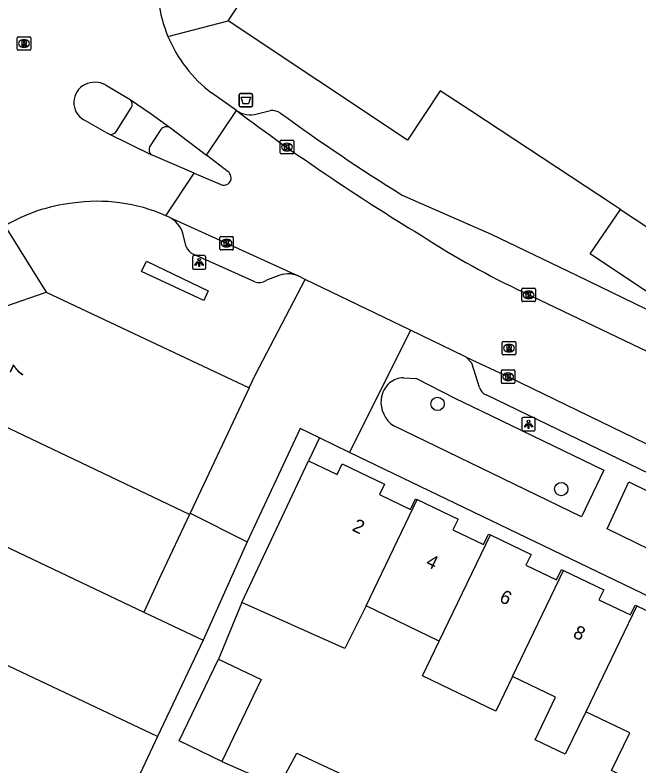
# Model space of a CAD drawing. Extents: x 159822 to 160765, y 380693 to 381634.
# Drawn here: x 160225.7 to 160271.8, y 381507.1 to 381562.5 of the extents above; entities that cross this region are included whole.
import ezdxf

# ---------------------------------------------------------------- set-up
doc = ezdxf.new("R2010")
doc.units = 0
for name, color, linetype in [('IMGEO_Afvalbak', 7, 'Continuous'), ('IMGEO_Boom', 7, 'Continuous'), ('IMGEO_Kolk', 7, 'Continuous'), ('IMGEO_Lichtpunt', 7, 'Continuous'), ('IMGEO_Pand', 7, 'Continuous'), ('IMGEO_Pand_nummerreeks', 7, 'Continuous'), ('IMGEO_Rijbaan_lokaal_gesloten', 7, 'Continuous'), ('IMGEO_Rijbaan_lokaal_open', 7, 'Continuous'), ('IMGEO_Rioolput', 7, 'Continuous'), ('IMGEO_Voetpad_gesloten', 7, 'Continuous'), ('IMGEO_Voetpad_halfverhard', 7, 'Continuous'), ('IMGEO_Voetpad_open', 7, 'Continuous')]:
    doc.layers.add(name, color=color, linetype=linetype)

msp = doc.modelspace()

# ---------------------------------------------------------------- linework, layer by layer
at = {"layer": 'IMGEO_Afvalbak'}
for p, q in [((160242.277, 381555.816), (160242.277, 381556.616)), ((160242.277, 381556.616), (160242.277, 381555.816)), ((160242.377, 381556.716), (160243.167, 381556.716)), ((160243.167, 381556.716), (160242.377, 381556.716)), ((160243.267, 381556.616), (160243.267, 381555.816)), ((160243.267, 381555.816), (160243.267, 381556.616)), ((160243.167, 381555.716), (160242.377, 381555.716)), ((160242.377, 381555.716), (160243.167, 381555.716))]:
    msp.add_line(p, q, dxfattribs=at)
msp.add_lwpolyline([(160242.42, 381556.43), (160243.124, 381556.43), (160242.975, 381555.96), (160242.569, 381555.96), (160242.42, 381556.43)], dxfattribs=at)
for centre, start, end in [((160242.377, 381556.616), 90, 180), ((160242.377, 381556.616), 90, 180), ((160243.167, 381556.616), 0, 90), ((160243.167, 381556.616), 360, 90), ((160242.377, 381555.816), 180, 270), ((160242.377, 381555.816), 180, 270), ((160243.167, 381555.816), 270, 0), ((160243.167, 381555.816), 270, 0)]:
    msp.add_arc(centre, 0.1, start, end, dxfattribs=at)
at = {"layer": 'IMGEO_Boom'}
for centre in [(160256.925, 381533.794), (160266.055, 381527.506)]:
    msp.add_circle(centre, 0.489, dxfattribs=at)
at = {"layer": 'IMGEO_Kolk'}
for p, q in [((160245.313, 381552.33), (160245.313, 381553.182)), ((160245.388, 381553.256), (160246.24, 381553.256)), ((160246.314, 381553.182), (160246.314, 381552.33)), ((160245.801, 381553.036), (160245.826, 381553.036)), ((160246.24, 381552.256), (160245.388, 381552.256)), ((160245.824, 381552.476), (160245.799, 381552.476)), ((160240.847, 381545.233), (160240.847, 381546.085)), ((160240.922, 381546.159), (160241.774, 381546.159)), ((160241.848, 381546.085), (160241.848, 381545.233)), ((160241.335, 381545.939), (160241.36, 381545.939)), ((160241.774, 381545.159), (160240.922, 381545.159)), ((160241.358, 381545.379), (160241.333, 381545.379)), ((160263.141, 381541.418), (160263.141, 381542.27)), ((160263.216, 381542.344), (160264.068, 381542.344)), ((160263.629, 381542.124), (160263.654, 381542.124)), ((160264.142, 381542.27), (160264.142, 381541.418)), ((160263.652, 381541.564), (160263.627, 381541.564)), ((160264.068, 381541.344), (160263.216, 381541.344)), ((160261.632, 381535.375), (160261.632, 381536.227)), ((160261.707, 381536.301), (160262.559, 381536.301)), ((160262.12, 381536.081), (160262.145, 381536.081)), ((160262.633, 381536.227), (160262.633, 381535.375)), ((160262.143, 381535.521), (160262.118, 381535.521)), ((160262.559, 381535.301), (160261.707, 381535.301))]:
    msp.add_line(p, q, dxfattribs=at)
for points in [[(160245.313, 381552.33), (160245.313, 381553.182)], [(160245.388, 381553.256), (160246.24, 381553.256)], [(160246.314, 381553.182), (160246.314, 381552.33)], [(160245.634, 381552.956), (160245.757, 381552.956), (160245.757, 381552.805), (160245.887, 381552.956), (160246.051, 381552.956), (160245.905, 381552.805), (160246.058, 381552.556), (160245.906, 381552.556), (160245.821, 381552.72), (160245.757, 381552.653), (160245.757, 381552.556), (160245.634, 381552.556), (160245.634, 381552.956)], [(160246.24, 381552.256), (160245.388, 381552.256)], [(160240.847, 381545.233), (160240.847, 381546.085)], [(160240.922, 381546.159), (160241.774, 381546.159)], [(160241.848, 381546.085), (160241.848, 381545.233)], [(160241.168, 381545.859), (160241.291, 381545.859), (160241.291, 381545.708), (160241.421, 381545.859), (160241.585, 381545.859), (160241.439, 381545.708), (160241.592, 381545.459), (160241.44, 381545.459), (160241.355, 381545.623), (160241.291, 381545.556), (160241.291, 381545.459), (160241.168, 381545.459), (160241.168, 381545.859)], [(160241.774, 381545.159), (160240.922, 381545.159)], [(160263.141, 381541.418), (160263.141, 381542.27)], [(160263.216, 381542.344), (160264.068, 381542.344)], [(160264.142, 381542.27), (160264.142, 381541.418)], [(160263.462, 381542.044), (160263.585, 381542.044), (160263.585, 381541.893), (160263.715, 381542.044), (160263.879, 381542.044), (160263.733, 381541.893), (160263.886, 381541.644), (160263.734, 381541.644), (160263.649, 381541.808), (160263.585, 381541.741), (160263.585, 381541.644), (160263.462, 381541.644), (160263.462, 381542.044)], [(160264.068, 381541.344), (160263.216, 381541.344)], [(160261.632, 381535.375), (160261.632, 381536.227)], [(160261.707, 381536.301), (160262.559, 381536.301)], [(160261.953, 381536.001), (160262.076, 381536.001), (160262.076, 381535.85), (160262.206, 381536.001), (160262.37, 381536.001), (160262.224, 381535.85), (160262.377, 381535.601), (160262.225, 381535.601), (160262.14, 381535.765), (160262.076, 381535.698), (160262.076, 381535.601), (160261.953, 381535.601), (160261.953, 381536.001)], [(160262.633, 381536.227), (160262.633, 381535.375)], [(160262.559, 381535.301), (160261.707, 381535.301)]]:
    msp.add_lwpolyline(points, dxfattribs=at)
for centre, start, end in [((160245.39, 381553.18), 91.552, 178.448), ((160245.39, 381553.18), 91.552, 178.448), ((160246.238, 381553.18), 1.552, 88.448), ((160246.238, 381553.18), 1.552, 88.448), ((160245.39, 381552.332), 181.552, 268.448), ((160245.39, 381552.332), 181.552, 268.448), ((160246.238, 381552.332), 271.552, 358.448), ((160246.238, 381552.332), 271.552, 358.448), ((160240.924, 381546.083), 91.552, 178.448), ((160240.924, 381546.083), 91.552, 178.448), ((160241.772, 381546.083), 1.552, 88.448), ((160241.772, 381546.083), 1.552, 88.448), ((160240.924, 381545.235), 181.552, 268.448), ((160240.924, 381545.235), 181.552, 268.448), ((160241.772, 381545.235), 271.552, 358.448), ((160241.772, 381545.235), 271.552, 358.448), ((160263.218, 381542.268), 91.552, 178.448), ((160263.218, 381542.268), 91.552, 178.448), ((160264.066, 381542.268), 1.552, 88.448), ((160264.066, 381542.268), 1.552, 88.448), ((160263.218, 381541.42), 181.552, 268.448), ((160263.218, 381541.42), 181.552, 268.448), ((160264.066, 381541.42), 271.552, 358.448), ((160264.066, 381541.42), 271.552, 358.448), ((160261.709, 381536.225), 91.552, 178.448), ((160261.709, 381536.225), 91.552, 178.448), ((160262.557, 381536.225), 1.552, 88.448), ((160262.557, 381536.225), 1.552, 88.448), ((160261.709, 381535.377), 181.552, 268.448), ((160261.709, 381535.377), 181.552, 268.448), ((160262.557, 381535.377), 271.552, 358.448), ((160262.557, 381535.377), 271.552, 358.448)]:
    msp.add_arc(centre, 0.0765, start, end, dxfattribs=at)
for centre, major_axis, ratio, start_param, end_param in [((160245.8, 381552.756), (-0.387, 0.002), 0.722429, 4.712389, 7.853982), ((160245.825, 381552.756), (-0.39, 0.002), 0.717154, 1.570796, 4.712389), ((160241.334, 381545.659), (-0.387, 0.002), 0.722429, 4.712389, 7.853982), ((160241.359, 381545.659), (-0.39, 0.002), 0.717154, 1.570796, 4.712389), ((160263.628, 381541.844), (-0.387, 0.002), 0.722429, 4.712389, 7.853982), ((160263.653, 381541.844), (-0.39, 0.002), 0.717154, 1.570796, 4.712389), ((160262.119, 381535.801), (-0.387, 0.002), 0.722429, 4.712389, 7.853982), ((160262.144, 381535.801), (-0.39, 0.002), 0.717154, 1.570796, 4.712389)]:
    msp.add_ellipse(centre, major_axis=major_axis, ratio=ratio, start_param=start_param, end_param=end_param, dxfattribs=at)
at = {"layer": 'IMGEO_Lichtpunt'}
for p, q in [((160238.826, 381544.644), (160238.826, 381543.837)), ((160238.826, 381544.644), (160238.826, 381543.837)), ((160239.728, 381544.739), (160238.92, 381544.739)), ((160239.728, 381544.739), (160238.92, 381544.739)), ((160239.822, 381543.837), (160239.822, 381544.644)), ((160239.822, 381543.837), (160239.822, 381544.644)), ((160238.92, 381543.743), (160239.728, 381543.743)), ((160238.92, 381543.743), (160239.728, 381543.743)), ((160263.144, 381532.695), (160263.144, 381531.888)), ((160263.144, 381532.695), (160263.144, 381531.888)), ((160264.046, 381532.79), (160263.238, 381532.79)), ((160264.046, 381532.79), (160263.238, 381532.79)), ((160264.14, 381531.888), (160264.14, 381532.695)), ((160264.14, 381531.888), (160264.14, 381532.695)), ((160263.238, 381531.794), (160264.046, 381531.794)), ((160263.238, 381531.794), (160264.046, 381531.794))]:
    msp.add_line(p, q, dxfattribs=at)
for points in [[(160239.2, 381544.308), (160239.239, 381544.28), (160239.051, 381544.018), (160239.013, 381544.045), (160239.2, 381544.308)], [(160239.302, 381544.26), (160239.349, 381544.26), (160239.349, 381543.938), (160239.302, 381543.938), (160239.302, 381544.26)], [(160239.412, 381544.28), (160239.45, 381544.307), (160239.637, 381544.045), (160239.598, 381544.017), (160239.412, 381544.28)], [(160263.518, 381532.359), (160263.557, 381532.331), (160263.369, 381532.069), (160263.331, 381532.096), (160263.518, 381532.359)], [(160263.62, 381532.311), (160263.667, 381532.311), (160263.667, 381531.989), (160263.62, 381531.989), (160263.62, 381532.311)], [(160263.73, 381532.331), (160263.768, 381532.358), (160263.955, 381532.096), (160263.916, 381532.068), (160263.73, 381532.331)]]:
    msp.add_lwpolyline(points, dxfattribs=at)
for centre in [(160239.325, 381544.442), (160263.643, 381532.493)]:
    msp.add_circle(centre, 0.0994, dxfattribs=at)
for centre, start, end in [((160238.92, 381544.644), 90, 180), ((160238.92, 381544.644), 90, 180), ((160239.728, 381544.644), 0, 90), ((160239.728, 381544.644), 0, 90), ((160238.92, 381543.837), 180, 270), ((160238.92, 381543.837), 180, 270), ((160239.728, 381543.837), 270, 0), ((160239.728, 381543.837), 270, 360), ((160263.238, 381532.695), 90, 180), ((160263.238, 381532.695), 90, 180), ((160264.046, 381532.695), 0, 90), ((160264.046, 381532.695), 0, 90), ((160263.238, 381531.888), 180, 270), ((160263.238, 381531.888), 180, 270), ((160264.046, 381531.888), 270, 0), ((160264.046, 381531.888), 270, 360)]:
    msp.add_arc(centre, 0.0946, start, end, dxfattribs=at)
at = {"layer": 'IMGEO_Pand'}
for points in [[(160241.47, 381562.064), (160246.992, 381570.385), (160247.789, 381569.856), (160249.935, 381573.09), (160249.093, 381573.648), (160251.782, 381577.699), (160251.301, 381578.018), (160259.068, 381589.723), (160259.61, 381589.363), (160260.259, 381590.341), (160259.786, 381590.654), (160264.753, 381598.139), (160266.775, 381601.186), (160269.744, 381603.009), (160270.227, 381602.25), (160273.11, 381604.089), (160272.195, 381605.522), (160272.656, 381605.816), (160272.991, 381605.29), (160287.982, 381614.855), (160287.579, 381615.486), (160288.127, 381615.836)], [(160270.432, 381548.143), (160269.921, 381548.48), (160259.37, 381555.432), (160257.122, 381556.914), (160254.709, 381553.278), (160241.47, 381562.064)], [(160270.432, 381548.143), (160275.755, 381544.635)], [(160221.618, 381533.725), (160225.062, 381541.02), (160228.035, 381542.049)], [(160228.035, 381542.049), (160243.028, 381534.97)], [(160243.028, 381534.97), (160238.667, 381525.732)], [(160238.624, 381525.641), (160221.618, 381533.725)], [(160242.478, 381519.139), (160247.389, 381529.596)], [(160247.389, 381529.596), (160249.506, 381528.58), (160249.891, 381529.38), (160253.009, 381527.878), (160252.64, 381527.112), (160254.93, 381526.009), (160255.307, 381526.792), (160255.43, 381526.733)], [(160251.648, 381518.879), (160255.43, 381526.733)], [(160255.43, 381526.733), (160258.438, 381525.284), (160258.059, 381524.496), (160260.321, 381523.407), (160260.695, 381524.183), (160260.83, 381524.118)], [(160218.21, 381526.508), (160235.244, 381518.427)], [(160238.624, 381525.641), (160236.527, 381521.198), (160235.244, 381518.427)], [(160238.667, 381525.732), (160238.624, 381525.641)], [(160257.054, 381516.276), (160260.83, 381524.118)], [(160260.83, 381524.118), (160263.823, 381522.676), (160263.443, 381521.887), (160265.698, 381520.801), (160266.065, 381521.564), (160266.223, 381521.488)], [(160262.46, 381513.673), (160266.223, 381521.488)], [(160266.223, 381521.488), (160269.188, 381520.06), (160268.839, 381519.336), (160271.168, 381518.214), (160271.519, 381518.943), (160271.631, 381518.889)], [(160236.261, 381509.241), (160214.836, 381519.361)], [(160251.648, 381518.879), (160250.078, 381515.74), (160242.478, 381519.139)], [(160257.054, 381516.276), (160251.648, 381518.879)], [(160271.631, 381518.889), (160267.866, 381511.069)], [(160271.631, 381518.889), (160274.611, 381517.454), (160274.256, 381516.716), (160276.537, 381515.618), (160276.906, 381516.383), (160277.051, 381516.313)], [(160235.244, 381518.427), (160239.619, 381516.352)], [(160239.619, 381516.352), (160236.261, 381509.241)], [(160262.46, 381513.673), (160261.228, 381511.113), (160255.822, 381513.717), (160257.054, 381516.276)], [(160241.003, 381507.403), (160237.848, 381508.926), (160240.758, 381514.958)], [(160240.758, 381514.958), (160243.914, 381513.436), (160241.003, 381507.403)], [(160267.866, 381511.069), (160266.353, 381507.927), (160264.122, 381509.001), (160265.636, 381512.144), (160262.46, 381513.673)], [(160273.272, 381508.466), (160271.929, 381505.677), (160269.762, 381506.72), (160271.105, 381509.51), (160267.866, 381511.069)], [(160236.261, 381509.241), (160232.932, 381502.141)], [(160245.212, 381505.539), (160246.542, 381508), (160249.584, 381506.579), (160252.003, 381505.449), (160250.696, 381502.74)]]:
    msp.add_lwpolyline(points, dxfattribs=at)
at = {"layer": 'IMGEO_Rijbaan_lokaal_gesloten'}
for points in [[(160232.425, 381557.34), (160234.12, 381556.342), (160234.224, 381556.271)], [(160242.079, 381555.45), (160240.245, 381556.759)], [(160234.224, 381556.271), (160235.787, 381555.209), (160237.215, 381554.167)], [(160239.865, 381552.15), (160242.079, 381555.45)], [(160232.685, 381553.702), (160232.529, 381553.774), (160230.82, 381554.769)], [(160237.215, 381554.167), (160239.865, 381552.15)], [(160235.796, 381552.19), (160232.685, 381553.702)], [(160238.969, 381550.831), (160235.939, 381552.13), (160235.796, 381552.19)], [(160236.877, 381547.686), (160238.969, 381550.831)]]:
    msp.add_lwpolyline(points, dxfattribs=at)
for centre, radius, start, end in [((160246.346, 381564.814), 10.102, 172.4, 202.6297), ((160246.346, 381564.807), 10.099, 202.5934, 232.8342), ((160231.538, 381556.047), 1.466, 115.5859, 240.6692), ((160231.637, 381555.899), 1.642, 61.3305, 116.4835), ((160231.825, 381536.243), 12.508, 66.177, 98.6337), ((160231.369, 381536.195), 12.496, 96.5354, 120.6811)]:
    msp.add_arc(centre, radius, start, end, dxfattribs=at)
at = {"layer": 'IMGEO_Rijbaan_lokaal_open'}
for points in [[(160241.459, 381550.936), (160239.865, 381552.15)], [(160238.969, 381550.831), (160240.887, 381550.009)], [(160237.112, 381547.579), (160236.877, 381547.686)], [(160237.112, 381547.579), (160241.344, 381545.66), (160246.642, 381543.247)], [(160255.662, 381546.27), (160255.776, 381546.199)], [(160247.164, 381542.983), (160246.642, 381543.247)], [(160243.028, 381534.97), (160243.471, 381535.909), (160247.164, 381542.983)], [(160254.923, 381539.242), (160247.164, 381542.983)], [(160263.322, 381542.008), (160275.289, 381536.28)], [(160254.923, 381539.242), (160250.435, 381530.211)], [(160259.046, 381537.25), (160258.886, 381537.325), (160254.923, 381539.242)], [(160259.046, 381537.25), (160262.208, 381535.767), (160280.654, 381526.809), (160297.771, 381518.588), (160305.928, 381514.619)], [(160248.203, 381531.286), (160246.776, 381531.973), (160242.868, 381523.623)], [(160250.435, 381530.211), (160248.203, 381531.286)], [(160238.667, 381525.732), (160242.868, 381523.623)]]:
    msp.add_lwpolyline(points, dxfattribs=at)
for centre, radius, start, end in [((160343.282, 381690.554), 168.805, 233.16406, 238.73076), ((160241.142, 381550.492), 0.546, 242.2017, 54.4454), ((160290.982, 381600.699), 64.882, 237.13843, 244.76654)]:
    msp.add_arc(centre, radius, start, end, dxfattribs=at)
at = {"layer": 'IMGEO_Rioolput'}
for p, q in [((160225.899, 381559.978), (160225.899, 381560.83)), ((160225.974, 381560.904), (160226.826, 381560.904)), ((160226.387, 381560.684), (160226.412, 381560.684)), ((160226.9, 381560.83), (160226.9, 381559.978)), ((160226.826, 381559.904), (160225.974, 381559.904)), ((160226.41, 381560.124), (160226.385, 381560.124)), ((160261.697, 381537.482), (160261.697, 381538.334)), ((160261.772, 381538.408), (160262.624, 381538.408)), ((160262.698, 381538.334), (160262.698, 381537.482)), ((160262.185, 381538.188), (160262.21, 381538.188)), ((160262.624, 381537.408), (160261.772, 381537.408)), ((160262.208, 381537.628), (160262.183, 381537.628))]:
    msp.add_line(p, q, dxfattribs=at)
for points in [[(160225.899, 381559.978), (160225.899, 381560.83)], [(160225.974, 381560.904), (160226.826, 381560.904)], [(160226.488, 381560.602), (160226.236, 381560.604), (160226.236, 381560.204)], [(160226.414, 381560.523), (160226.36, 381560.523), (160226.36, 381560.442)], [(160226.36, 381560.442), (160226.412, 381560.442)], [(160226.9, 381560.83), (160226.9, 381559.978)], [(160226.826, 381559.904), (160225.974, 381559.904)], [(160226.236, 381560.204), (160226.36, 381560.204), (160226.36, 381560.366), (160226.371, 381560.366)], [(160226.418, 381560.337), (160226.489, 381560.204), (160226.629, 381560.204), (160226.564, 381560.33)], [(160261.697, 381537.482), (160261.697, 381538.334)], [(160261.772, 381538.408), (160262.624, 381538.408)], [(160262.698, 381538.334), (160262.698, 381537.482)], [(160262.286, 381538.106), (160262.034, 381538.108), (160262.034, 381537.708)], [(160262.034, 381537.708), (160262.158, 381537.708), (160262.158, 381537.87), (160262.169, 381537.87)], [(160262.212, 381538.027), (160262.158, 381538.027), (160262.158, 381537.946)], [(160262.158, 381537.946), (160262.21, 381537.946)], [(160262.216, 381537.841), (160262.287, 381537.708), (160262.427, 381537.708), (160262.362, 381537.834)], [(160262.624, 381537.408), (160261.772, 381537.408)]]:
    msp.add_lwpolyline(points, dxfattribs=at)
for centre, radius, start, end in [((160225.976, 381560.828), 0.0765, 91.552, 178.448), ((160225.976, 381560.828), 0.0765, 91.552, 178.448), ((160226.396, 381560.631), 0.19, 274.7715, 282.9687), ((160226.42, 381560.427), 0.0964, 77.0061, 93.1865), ((160226.434, 381560.484), 0.0378, 276.6634, 79.6772), ((160226.487, 381560.492), 0.109, 350.3612, 89.416), ((160226.485, 381560.492), 0.112, 277.5842, 350.9817), ((160226.824, 381560.828), 0.0765, 1.552, 88.448), ((160226.824, 381560.828), 0.0765, 1.552, 88.448), ((160225.976, 381559.98), 0.0765, 181.552, 268.448), ((160225.976, 381559.98), 0.0765, 181.552, 268.448), ((160226.37, 381560.313), 0.0533, 26.0293, 88.6989), ((160226.469, 381560.277), 0.108, 29.5134, 73.7905), ((160226.824, 381559.98), 0.0765, 271.552, 358.448), ((160226.824, 381559.98), 0.0765, 271.552, 358.448), ((160261.774, 381538.332), 0.0765, 91.552, 178.448), ((160261.774, 381538.332), 0.0765, 91.552, 178.448), ((160262.622, 381538.332), 0.0765, 1.552, 88.448), ((160262.622, 381538.332), 0.0765, 1.552, 88.448), ((160262.168, 381537.817), 0.0533, 26.0293, 88.6989), ((160262.194, 381538.135), 0.19, 274.7715, 282.9687), ((160262.218, 381537.931), 0.0964, 77.0061, 93.1865), ((160262.232, 381537.988), 0.0378, 276.6634, 79.6772), ((160262.285, 381537.996), 0.109, 350.3612, 89.416), ((160262.283, 381537.996), 0.112, 277.5842, 350.9817), ((160262.267, 381537.781), 0.108, 29.5134, 73.7905), ((160261.774, 381537.484), 0.0765, 181.552, 268.448), ((160261.774, 381537.484), 0.0765, 181.552, 268.448), ((160262.622, 381537.484), 0.0765, 271.552, 358.448), ((160262.622, 381537.484), 0.0765, 271.552, 358.448)]:
    msp.add_arc(centre, radius, start, end, dxfattribs=at)
for centre, major_axis, ratio, start_param, end_param in [((160226.386, 381560.404), (-0.387, 0.002), 0.722429, 4.712389, 7.853982), ((160226.411, 381560.404), (-0.39, 0.002), 0.717154, 1.570796, 4.712389), ((160262.184, 381537.908), (-0.387, 0.002), 0.722429, 4.712389, 7.853982), ((160262.209, 381537.908), (-0.39, 0.002), 0.717154, 1.570796, 4.712389)]:
    msp.add_ellipse(centre, major_axis=major_axis, ratio=ratio, start_param=start_param, end_param=end_param, dxfattribs=at)
at = {"layer": 'IMGEO_Voetpad_gesloten'}
msp.add_lwpolyline([(160275.755, 381544.635), (160278.775, 381542.651), (160276.508, 381539.306), (160268.201, 381544.872), (160270.432, 381548.143)], dxfattribs=at)
at = {"layer": 'IMGEO_Voetpad_halfverhard'}
for points in [[(160248.203, 381531.286), (160247.389, 381529.596)], [(160242.868, 381523.623), (160239.619, 381516.352)], [(160242.478, 381519.139), (160240.758, 381514.958)], [(160241.003, 381507.403), (160245.212, 381505.539)]]:
    msp.add_lwpolyline(points, dxfattribs=at)
at = {"layer": 'IMGEO_Voetpad_open'}
for points in [[(160237.022, 381560.927), (160241.47, 381562.064)], [(160233.219, 381553.928), (160234.314, 381555.653)], [(160243.604, 381555.215), (160244.592, 381555.448)], [(160236.506, 381554.055), (160235.663, 381552.78)], [(160254.321, 381549.203), (160260.099, 381546.679), (160260.887, 381546.335), (160267.172, 381543.293), (160275.746, 381539.144), (160276.51, 381538.779)], [(160224.993, 381546.942), (160228.035, 381542.049)], [(160238.38, 381545.383), (160238.119, 381546.397)], [(160235.075, 381543.574), (160235.451, 381544.328), (160240.003, 381542.145), (160239.667, 381541.428), (160235.075, 381543.574)], [(160243.435, 381542.798), (160238.89, 381544.845)], [(160245.081, 381543.223), (160244.261, 381542.902)], [(160260.03, 381535.015), (160259.442, 381536.795), (160259.046, 381537.25)], [(160254.403, 381535.727), (160255.362, 381535.668), (160258.202, 381534.212), (160260.139, 381533.276), (160269.194, 381528.898), (160267.539, 381525.469)], [(160302.085, 381514.381), (160296.96, 381516.87), (160277.913, 381526.048), (160260.5, 381534.459)], [(160267.539, 381525.469), (160258.478, 381529.851), (160253.685, 381532.169)], [(160364.396, 381475.331), (160313.169, 381500), (160250.435, 381530.211)], [(160279.929, 381519.451), (160269.443, 381524.578), (160271.037, 381528.046), (160281.582, 381522.879), (160279.929, 381519.451)]]:
    msp.add_lwpolyline(points, dxfattribs=at)
for centre, radius, start, end in [((160233.903, 381555.909), 0.484, 328.1325, 48.4391), ((160243.098, 381556.995), 1.851, 236.6075, 285.8719), ((160244.688, 381554.221), 1.23, 58.1908, 94.498), ((160331.858, 381673.764), 146.722, 233.8647, 238.09835), ((160232.803, 381554.166), 0.479, 255.6958, 330.1824), ((160236.92, 381553.732), 0.525, 55.8598, 142.0937), ((160236.153, 381552.581), 0.529, 157.8736, 227.5334), ((160236.268, 381545.84), 1.933, 16.751, 64.1074), ((160239.279, 381545.725), 0.962, 200.8065, 246.1326), ((160245.89, 381541.399), 1.995, 67.8518, 113.9099), ((160243.736, 381543.742), 0.991, 252.3393, 302.0131), ((160254.431, 381534.091), 1.636, 90.9936, 129.748), ((160254.664, 381533.916), 1.921, 131.7577, 172.911), ((160260.757, 381535.153), 0.74, 190.727, 249.6903), ((160254.883, 381533.937), 2.136, 174.2074, 235.8801)]:
    msp.add_arc(centre, radius, start, end, dxfattribs=at)

# ---------------------------------------------------------------- texts
at = {"layer": 'IMGEO_Pand_nummerreeks'}
for s, rotation, p in [('7', 64.9199, (160226.206, 381535.673)), ('2', 334.2169, (160250.558, 381524.471)), ('4', 334.2165, (160255.989, 381521.848)), ('6', 334.2165, (160261.417, 381519.226)), ('8', 334.2165, (160266.848, 381516.602))]:
    msp.add_text(s, height=1, rotation=rotation, dxfattribs=at).set_placement(p)

doc.saveas('drawing.dxf')
